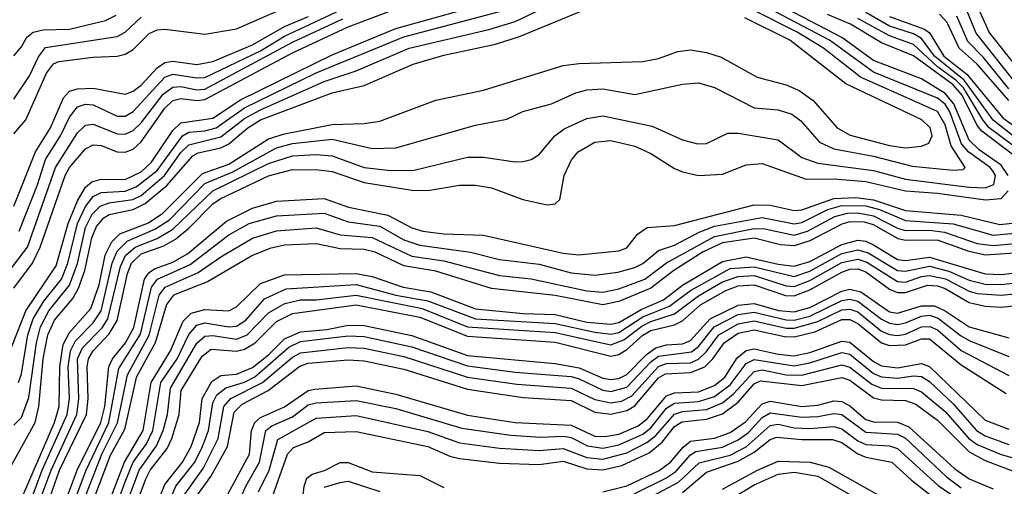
# Model space of a CAD drawing. Header units: inches. Extents: x 501365 to 657855, y 482276 to 547543.
# Tile 442 of 656: x 564465 to 566938, y 535430 to 536601. Entities that reach past the tile are written whole.
import ezdxf

# ---------------------------------------------------------------- set-up
doc = ezdxf.new("R2010")
doc.units = ezdxf.units.IN
doc.header["$MEASUREMENT"] = 0
doc.layers.add('A5563', color=7, linetype='Continuous')

msp = doc.modelspace()

# ---------------------------------------------------------------- linework, layer by layer
at = {"layer": 'A5563', "color": 5}
for points, elevation in [([(564450, 535583.3), (564470, 535602.8), (564487.7, 535652.3), (564507, 535790), (564517.7, 535830), (564538.6, 535870), (564590, 535934.6), (564610, 535989.3), (564630, 536079.3), (564647.3, 536112.7), (564667.1, 536132.9), (564690, 536141.3), (564749.4, 536150), (564770, 536160), (564828.8, 536210), (564870, 536268), (564890, 536287.2), (564970, 536307), (565030, 536353.5), (565070, 536374.9), (565230, 536446.4), (565310, 536473.4), (565443, 536530), (565643.3, 536576.7), (565710, 536597.1), (565880.8, 536679.2)], 3340), ([(564430, 535742.6), (564480.3, 535870), (564556.8, 535983.2), (564587.1, 536090), (564610, 536146.9), (564630, 536180.7), (564645.9, 536194.1), (564670, 536201.3), (564730, 536200), (564770, 536219.1), (564796.2, 536243.8), (564850, 536322.9), (564870, 536342.3), (564950, 536354.5), (565020, 536400), (565250, 536513.2), (565410, 536579.3), (565668.2, 536651.8)], 3380), ([(564430, 535457.1), (564503.6, 535590), (564513.4, 535630), (564524.1, 535750), (564535.5, 535810), (564552.9, 535847.1), (564598.3, 535901.7), (564613.1, 535926.9), (564628.5, 535971.5), (564646, 536054), (564658.3, 536081.7), (564676.1, 536103.9), (564690, 536112.5), (564750, 536125.2), (564780.4, 536139.6), (564834.8, 536185.2), (564900.2, 536259.8), (564913.2, 536266.8), (564970, 536279.5), (564990, 536289.6), (565037.9, 536330), (565070, 536349.8), (565250, 536418.1), (565330, 536436.5), (565453.6, 536490), (565530, 536512.4), (565660.2, 536539.8), (565720.6, 536559.4), (565910, 536637.1)], 3320), ([(564450, 536315.1), (564480.1, 536350), (564532.5, 536467.5), (564549.7, 536490.3), (564563.4, 536496.6), (564650, 536507.6), (564710, 536509.8), (564730, 536515.1), (564750, 536527), (564790, 536567.1), (564810, 536576.3), (564830, 536577.4), (564930, 536564.9), (565010, 536578.2), (565171.2, 536648.8)], 3520), ([(564450, 535927.6), (564497.5, 535990), (564516.7, 536030), (564579.1, 536210), (564590, 536230.3), (564630, 536276.9), (564650, 536287.6), (564670, 536285.5), (564710, 536269.6), (564730, 536268.8), (564750, 536276.6), (564770, 536294.8), (564830, 536379.7), (564850, 536398.5), (564870, 536403.2), (564910, 536398.2), (564930, 536401.2), (565150, 536518.3), (565290, 536583.8), (565412.6, 536630)], 3420), ([(564461.9, 535690), (564470, 535711.7), (564485.8, 535810), (564499.3, 535850), (564525.4, 535894.6), (564570, 535950.1), (564586, 535990), (564609.9, 536090), (564630, 536132), (564650, 536157.6), (564670, 536167.6), (564730, 536171.2), (564758, 536182), (564810, 536223.1), (564874.2, 536310), (564890, 536319), (564930, 536322), (564958.6, 536330), (565030, 536380), (565210, 536467.9), (565430, 536558.2), (565692.5, 536627.5)], 3360), ([(564514.1, 535390), (564543.7, 535470), (564608.6, 535610), (564614, 535650), (564610.4, 535750), (564623, 535777), (564672.1, 535827.9), (564686.6, 535850), (564718.1, 535981.9), (564731, 536009), (564754.9, 536030), (564810, 536051.9), (564850, 536075.6), (564950, 536172), (565090, 536240.7), (565150, 536259.2), (565210, 536263.2), (565250, 536259.6), (565330, 536230.5), (565397.3, 536222.7), (565456.2, 536223.8), (565590, 536256.1), (565630, 536256.4), (565710, 536244.6), (565730, 536245.4), (565750, 536250.1), (565770, 536262.6), (565809.3, 536310), (565832.9, 536327.1), (565890, 536353.6), (565930, 536360.2), (566053.7, 536333.7), (566130, 536299.6), (566167.3, 536290), (566190, 536290.2), (566243.4, 536316.6), (566270, 536316.9), (566370, 536299.5), (566430, 536255.4), (566470, 536241.4), (566610, 536222.6), (566690, 536200.8), (566850, 536180.6), (566890, 536178.9), (566912, 536188), (566916.2, 536210), (566910, 536220.1), (566902.9, 536230), (566849, 536269), (566830.8, 536290), (566801, 536370), (566790, 536389.2), (566770, 536404.2), (566609.5, 536469.5), (566499, 536550), (566330, 536638.8)], 3240), ([(566947.7, 536210), (566930, 536235.9), (566875, 536275), (566850, 536298.9), (566811.8, 536390), (566790, 536415.8), (566730, 536452.9), (566610, 536498.7), (566530, 536556.5), (566350, 536650.9)], 3220), ([(566980.1, 536470), (566900.1, 536570), (566866.1, 536646.1)], 3020), ([(564438.5, 535970), (564484.6, 536030), (564555.3, 536230), (564610, 536317.7), (564630, 536337), (564650, 536338.7), (564710, 536314.7), (564730, 536314.2), (564750, 536323.2), (564770, 536342.2), (564825.3, 536414.7), (564850, 536432.4), (564870, 536433.6), (564910, 536425.3), (564930, 536427.4), (565150, 536544.8), (565276.5, 536603.5)], 3440), ([(564450, 536511.1), (564470, 536533.4), (564482.7, 536557.3), (564498.5, 536570), (564523.6, 536576.4), (564590, 536578), (564680.7, 536599.3), (564707.1, 536612.9)], 3560), ([(564450, 536133.1), (564505.1, 536270), (564542.7, 536330), (564574.8, 536405.2), (564590, 536421.9), (564610, 536428.2), (564650, 536429.4), (564730, 536414.2), (564750, 536421.8), (564770, 536437.2), (564810, 536480.6), (564830, 536494.1), (564850, 536497.7), (564910, 536488.8), (564950, 536496.8), (565050, 536538.4), (565130, 536584.6), (565190.5, 536609.5)], 3480), ([(564450, 536401.6), (564490, 536460.4), (564512, 536508), (564530, 536531.6), (564710, 536559.5), (564730, 536570.4), (564770, 536607.7)], 3540), ([(564450, 535354), (564552.8, 535590), (564564.1, 535630), (564565.7, 535730), (564574.5, 535785.5), (564590, 535815.6), (564644, 535875.9), (564664.3, 535935.7), (564680, 536010), (564696.2, 536043.8), (564716.4, 536063.6), (564788.3, 536091.7), (564824.7, 536115.3), (564924.4, 536215.6), (564990, 536238.7), (565090, 536302), (565130, 536314.6), (565250, 536338.4), (565330, 536341), (565370, 536346.9), (565510, 536399.1), (565630, 536424.5), (565830, 536486.1), (565870, 536491.2), (566030, 536496.2), (566070, 536504.3), (566118.1, 536521.9), (566150, 536526), (566190, 536519.4), (566227.1, 536507.1), (566317.3, 536457.3), (566390, 536438), (566423.3, 536423.3), (566458.5, 536398.5), (566518.5, 536330), (566551.1, 536311.1), (566650, 536285.4), (566690, 536279.7), (566730, 536283.6), (566748.8, 536291.2), (566756.8, 536310), (566752.4, 536330), (566731.3, 536350), (566540.5, 536440.5), (566399.1, 536550), (566286.2, 536606.2)], 3280), ([(564464.1, 536070), (564510, 536186.4), (564530.1, 536250), (564567.8, 536310), (564590, 536357.1), (564610, 536382.5), (564630, 536389.6), (564650, 536387.7), (564710, 536359.5), (564730, 536359.6), (564750, 536370.6), (564830, 536456.8), (564850, 536464.3), (564910, 536455.4), (564930, 536456.6), (565070, 536523.6), (565130, 536560.2), (565270, 536625.2)], 3460), ([(564470, 535330.4), (564521.9, 535470), (564584, 535610), (564590.2, 535650), (564586.8, 535730), (564592.5, 535770), (564605.3, 535794.7), (564650, 535839.8), (564669.4, 535870), (564697.1, 535990), (564710, 536019.8), (564735.1, 536044.9), (564804.9, 536075.1), (564841.1, 536098.9), (564930, 536190), (565000.3, 536219.7), (565110, 536279.6), (565150.4, 536290.4), (565250, 536301.5), (565350, 536278), (565410, 536279.9), (565610, 536336.2), (565688.4, 536351.6), (565729.1, 536370.9), (565801, 536390), (565862.1, 536417.9), (565890, 536425.7), (565930, 536427.7), (566010, 536413.5), (566130, 536439.3), (566170, 536442.5), (566210, 536431), (566310, 536380.4), (566370, 536375.4), (566404.5, 536364.5), (566427.2, 536347.2), (566473.7, 536293.7), (566510, 536277.3), (566610, 536258.4), (566706.5, 536233.5), (566810, 536223.2), (566835, 536225), (566840.2, 536230), (566804.7, 536284.7), (566790, 536337.4), (566770, 536371.1), (566577, 536457), (566484.1, 536530), (566418.3, 536570), (566306.4, 536626.4)], 3260), ([(566961.1, 536261.1), (566881.5, 536321.5), (566870, 536336), (566832.3, 536412.3), (566810, 536437.8), (566710, 536510.9), (566630, 536543.6), (566551.6, 536590), (566494.2, 536614.2)], 3180), ([(566981.6, 536270), (566900.4, 536330), (566883.9, 536350), (566836.1, 536430), (566816.5, 536450), (566770, 536483.4), (566710, 536538.8), (566650, 536560.9), (566570, 536604.3)], 3160), ([(567088.3, 536208.3), (566910, 536349.4), (566837.6, 536450), (566763.2, 536510), (566730, 536554), (566710, 536566.2), (566650, 536585.6), (566590, 536619.2)], 3140), ([(566650, 536609.9), (566738.1, 536578.1), (566750, 536568.7), (566786.7, 536510), (566844.5, 536464.5), (566934.8, 536354.8), (567010, 536300.3)], 3120), ([(566950, 536398.8), (566870.1, 536490.1), (566824.8, 536530), (566794.6, 536594.6), (566775.2, 536615.2)], 3080), ([(566950, 536428), (566886.2, 536506.2), (566846.8, 536546.8), (566819.2, 536610)], 3060), ([(566961.3, 536450), (566867.6, 536567.6), (566844.5, 536624.5)], 3040), ([(564529.5, 535370), (564564.8, 535470), (564632.5, 535610), (564637.4, 535650), (564634.3, 535730), (564637.7, 535750), (564649.2, 535770), (564690, 535812.7), (564710, 535845.8), (564736, 535964), (564745.7, 535990), (564770, 536013.6), (564826.8, 536033.2), (564856.1, 536050), (564890, 536078.1), (564950, 536139.4), (564968.2, 536151.8), (565090, 536209.4), (565150, 536224.9), (565215.4, 536224.6), (565250, 536220.6), (565330, 536192.4), (565450, 536173.7), (565490, 536172.3), (565570, 536185.5), (565610, 536186), (565650, 536179), (565729, 536150), (565790, 536136.4), (565810, 536139.4), (565821.8, 536150), (565832.6, 536210), (565850.7, 536249.3), (565867.6, 536270), (565910, 536293.5), (565950, 536297.9), (566010, 536284), (566050, 536265.4), (566110, 536228.1), (566130, 536219.1), (566170, 536210.4), (566230, 536213.7), (566290, 536236.7), (566330, 536240.4), (566440.9, 536200.9), (566510, 536201.9), (566590, 536195.5), (566690, 536171.8), (566770, 536166.1), (566891.3, 536148.7), (566930, 536152.5), (566948.3, 536171.7)], 3220), ([(564571.6, 535370), (564609, 535470), (564668.7, 535590), (564679.1, 535630), (564689.3, 535730), (564697.9, 535750), (564730.7, 535790), (564751.6, 535828.4), (564778.2, 535950), (564790, 535966.9), (564804, 535976), (564850, 535992.2), (564886.6, 536013.4), (564984.4, 536095.6), (565050, 536128), (565110, 536146), (565230, 536152.3), (565291, 536131), (565390, 536110.7), (565450, 536079.1), (565477.8, 536070), (565530, 536063.5), (565630, 536060.7), (565830, 536014.8), (565869.4, 536010.6), (565970, 536021.3), (565990, 536028.3), (566016.8, 536063.2), (566040.8, 536079.2), (566110, 536084.9), (566310, 536136.6), (566350, 536135.6), (566410, 536121.9), (566430, 536123.8), (566510, 536152.7), (566565, 536155), (566610, 536149.3), (566690, 536122.1), (566830, 536110.9), (566927.3, 536087.3), (566990, 536093.7)], 3180), ([(564587, 535350), (564631.2, 535468.8), (564689.2, 535590), (564714.4, 535725.6), (564768.4, 535811.6), (564796.3, 535930), (564811, 535950), (564893, 535987), (564990, 536060.9), (565041.8, 536090), (565110, 536108.9), (565230, 536115.3), (565290, 536093.8), (565370, 536082.8), (565430, 536048.8), (565470, 536034.9), (565597.8, 536017.8), (565670, 535999.4), (565770, 535987.4), (565850, 535965.7), (565910, 535959.5), (565967.1, 535967.1), (566010, 535979), (566030, 535989.3), (566070, 536021.8), (566110, 536035.3), (566172, 536068), (566210, 536082.7), (566330, 536104.6), (566410, 536088.7), (566430, 536092.3), (566495.2, 536124.8), (566530, 536135), (566590, 536134.1), (566624.6, 536124.6), (566690, 536097.1), (566810, 536088.8), (566910, 536060.4), (567010, 536069.8)], 3160), ([(564609, 535351), (564671.3, 535510), (564710.7, 535589.3), (564735.7, 535710), (564790.4, 535809.6), (564815.7, 535910), (564830.2, 535930), (564913.7, 535966.3), (564970, 536005.7), (565050, 536052.9), (565110, 536071.2), (565210, 536079.1), (565270, 536061.3), (565350, 536054.6), (565450, 536007.5), (565530, 535996), (565670, 535959.3), (565750, 535950.4), (565890, 535920.8), (565930, 535917.3), (565970, 535925.8), (566035.1, 535950), (566089.4, 535990.6), (566210, 536057.1), (566310, 536077.3), (566336.3, 536076.3), (566410, 536060), (566444.2, 536070), (566512.7, 536107.3), (566544.4, 536115.6), (566570, 536116.6), (566610, 536108.9), (566670, 536077.8), (566690, 536072.3), (566750, 536072.7), (566788, 536068), (566870, 536039.2), (566910, 536034.1), (567010, 536044)], 3140), ([(566990, 536016.7), (566890, 536010.5), (566850, 536019.2), (566770, 536047.6), (566690, 536047.1), (566671.4, 536051.4), (566610, 536086.7), (566586.9, 536093.1), (566550, 536093.6), (566530, 536087.9), (566450, 536045.8), (566410, 536033.2), (566376.4, 536036.4), (566310, 536052.8), (566230, 536040.7), (566181.6, 536018.4), (566108.1, 535971.9), (566050, 535927.3), (565970, 535893.7), (565930, 535885.5), (565810, 535909), (565650, 535926.3), (565510, 535970), (565430, 535983.2), (565357.6, 536017.6), (565330, 536024.5), (565270, 536026.3), (565210, 536038.5), (565130, 536035.2), (565093.4, 536026.6), (565050, 536009.4), (564936.5, 535943.5), (564851.1, 535910), (564834.1, 535885.9), (564805.1, 535790), (564757.3, 535702.7), (564728, 535572), (564692.7, 535507.3), (564625, 535330)], 3120), ([(564674, 535350), (564728.2, 535490), (564775.4, 535570), (564795, 535690), (564844.1, 535770), (564876, 535844), (564895.4, 535864.6), (564930, 535873.9), (564990, 535870.4), (565010, 535880.1), (565070, 535938.7), (565130, 535960.7), (565310, 535964), (565350, 535956.8), (565428, 535930), (565498, 535918), (565610, 535875.4), (565730, 535863.3), (565810, 535861.5), (565890, 535842.2), (565950, 535836.5), (565970, 535840.7), (566026.2, 535873.8), (566082.2, 535897.8), (566130, 535934.4), (566230, 535994.5), (566290, 536005.9), (566370, 535987.1), (566410, 535982.4), (566450, 535994.6), (566530, 536037.3), (566570, 536047.5), (566590, 536044.9), (566610, 536036), (566670, 535998.9), (566690, 535996.6), (566750, 536005.5), (566890, 535962.9), (566930, 535961.4), (566973.5, 535966.5)], 3080), ([(564690.1, 535330), (564730, 535440.7), (564750.4, 535490), (564783.3, 535536.7), (564799.5, 535570), (564819.5, 535690), (564860.7, 535750), (564890, 535810.9), (564910, 535834.7), (564930, 535840.4), (564990, 535829.9), (565010, 535831.8), (565033.3, 535846.7), (565079.7, 535900.3), (565134.5, 535925.5), (565310, 535936.1), (565409.6, 535910), (565490, 535895.8), (565610, 535850.1), (565810, 535838.9), (565910, 535816.4), (565950, 535811.7), (565970, 535816.1), (566030, 535855.3), (566097.6, 535882.4), (566150, 535921.5), (566250, 535976.8), (566310, 535981), (566410, 535956.6), (566450, 535969.9), (566530, 536014.7), (566570, 536023.6), (566596.3, 536016.3), (566670, 535971.9), (566690, 535969.8), (566750, 535982.6), (566798.8, 535970), (566850, 535947.4), (566890, 535937.7), (566930, 535936.1), (567010, 535945.5)], 3060), ([(564713.3, 535330), (564765.4, 535470), (564808.5, 535531.5), (564825.7, 535570), (564836.7, 535610), (564843.9, 535676.1), (564910, 535789.5), (564930, 535806.3), (564950, 535808.5), (565010, 535799.1), (565036.7, 535810), (565090, 535865), (565131.2, 535888.8), (565170, 535898.3), (565210, 535898.2), (565310, 535909.9), (565476.1, 535876.1), (565590, 535830), (565810, 535815.7), (565950, 535785.1), (565982.7, 535797.3), (566027.9, 535832.1), (566050, 535843.6), (566110, 535862.6), (566170, 535907.7), (566230, 535942.9), (566270, 535956.8), (566310, 535958.8), (566390, 535932.8), (566410, 535931.3), (566450, 535946.4), (566530, 535991.5), (566570, 536000), (566592.9, 535992.9), (566670, 535943.9), (566690, 535942.5), (566730, 535956.9), (566750, 535959.3), (566790.4, 535950.4), (566850, 535919.6), (566870, 535914), (566930, 535909.6), (567030, 535920)], 3040), ([(564737.5, 535330), (564783, 535450), (564792.6, 535470), (564835.2, 535524.8), (564847.2, 535550), (564865.3, 535610), (564870.9, 535670), (564923.4, 535756.6), (564945.8, 535774.2), (565010, 535768.9), (565030, 535774.1), (565056.2, 535790), (565110, 535843.4), (565150, 535863.5), (565310, 535885.3), (565470, 535854.2), (565590, 535806.7), (565810, 535791.5), (565950, 535756.7), (565970, 535760.6), (565990, 535773.1), (566030, 535809.1), (566050, 535821.1), (566110, 535835.1), (566130, 535845.2), (566174.7, 535885.3), (566238.7, 535921.3), (566270, 535933), (566310, 535936), (566388.9, 535908.9), (566410, 535908.2), (566450, 535923.4), (566530, 535967.6), (566550, 535975.1), (566570, 535975.6), (566590, 535968.5), (566650, 535924.7), (566670, 535916.1), (566690, 535916.7), (566745.4, 535934.6), (566770, 535932.7), (566790, 535926.2), (566850, 535891.4), (566890, 535882), (566930, 535879.9), (567070, 535894.3)], 3020), ([(564795.8, 535350), (564830, 535434.5), (564873.8, 535490), (564896.1, 535530), (564917.1, 535590), (564923.2, 535650), (564947.4, 535692.6), (564970, 535708.1), (565010, 535711.3), (565050, 535728.3), (565090, 535759.8), (565130, 535800.2), (565170, 535817.9), (565236.2, 535823.8), (565290, 535834.1), (565330, 535833.3), (565450, 535808.2), (565590, 535758.5), (565810, 535738.3), (565870, 535727.2), (565930, 535701.2), (565950, 535697.5), (565970, 535700), (565990, 535710.2), (566039.5, 535760.5), (566062.8, 535777.2), (566090, 535784.6), (566130, 535787.3), (566150, 535796), (566199, 535850), (566270, 535884.8), (566310, 535888.9), (566371.3, 535871.3), (566410, 535867.4), (566450, 535878.7), (566530, 535919.4), (566550, 535925.1), (566577.8, 535917.8), (566650, 535867.9), (566670, 535864.1), (566730, 535882.8), (566762.9, 535882.9), (566790, 535870.5), (566850, 535830), (566950, 535802.5)], 2980), ([(564815.6, 535330), (564857.3, 535430), (564905.2, 535490), (564924.6, 535530), (564939.7, 535570), (564950, 535639.3), (564960.3, 535659.7), (564982.9, 535677.1), (565030, 535690.9), (565055.4, 535704.7), (565141.2, 535778.8), (565170, 535793), (565290, 535807.4), (565330, 535806), (565450, 535779.6), (565590, 535732.4), (565710, 535716.5), (565850, 535705.1), (565870, 535699.9), (565930, 535670.8), (565950, 535668), (565990, 535678.9), (566050, 535741.9), (566070, 535756.3), (566152.5, 535767.5), (566170, 535780.6), (566209.5, 535830.5), (566270, 535861.2), (566310, 535866.6), (566390, 535847.5), (566410, 535847.3), (566450, 535857.3), (566530, 535896.1), (566550, 535899.8), (566570, 535894.8), (566630, 535849.1), (566650, 535839.4), (566670, 535836.3), (566690, 535840.3), (566730, 535857.2), (566750, 535859.5), (566772.1, 535852.1), (566828, 535808), (566850, 535795.8), (566950, 535756)], 2960), ([(564875.7, 535404.3), (564926, 535474), (564963.4, 535550), (564977.9, 535630), (564995, 535650), (565075.1, 535690), (565150, 535753.7), (565170, 535764.6), (565290, 535778.2), (565330, 535776.3), (565430, 535755.3), (565590, 535704.1), (565713.5, 535686.5), (565850, 535676.2), (565910, 535647.4), (565950, 535639), (565976.5, 535643.5), (566002.9, 535657.1), (566070, 535730.7), (566090, 535738.4), (566150, 535740.1), (566170, 535748.9), (566190, 535767.9), (566221.2, 535810), (566270, 535837.9), (566310, 535844.9), (566390, 535826.8), (566410, 535826.6), (566470, 535843.4), (566530, 535872.9), (566550, 535874.8), (566570, 535867.4), (566630, 535819.2), (566650, 535810.9), (566670, 535808.4), (566690, 535812.1), (566730, 535830), (566751.2, 535831.2), (566770, 535822.5), (566830, 535771.1), (566950, 535707.8)], 2940), ([(564910, 535405.4), (564945.4, 535454.6), (564986.8, 535530), (565004.1, 535615.9), (565023.9, 535636.1), (565089.4, 535670.6), (565168.9, 535731.1), (565190, 535739), (565290, 535747.5), (565330, 535745), (565430, 535723.8), (565590, 535673.7), (565730, 535653), (565850, 535644.9), (565910, 535616.1), (565950, 535611), (565990, 535620.1), (566010, 535631.5), (566070, 535702.1), (566087.5, 535712.5), (566150, 535715.1), (566185.7, 535730), (566206, 535750), (566234.5, 535790), (566270, 535814.2), (566310, 535822.7), (566386, 535806), (566410, 535804.9), (566462, 535818), (566530, 535848.8), (566550, 535848.9), (566570, 535838.8), (566630, 535790.2), (566650, 535783.2), (566690, 535784.6), (566730, 535800), (566750, 535799.7), (566830, 535734.4), (566942.7, 535662.7)], 2920), ([(564966.5, 535370), (565042, 535510), (565047.3, 535570), (565055.4, 535590), (565070, 535602.2), (565130, 535629), (565189.9, 535670.1), (565206, 535674), (565310, 535682.1), (565410, 535660.8), (565590, 535608.6), (565710, 535590.2), (565850, 535583.3), (565910, 535555.9), (565934.4, 535554.4), (565970, 535560.5), (566018.7, 535581.3), (566040.8, 535599.2), (566090, 535657.2), (566110, 535664.7), (566170, 535667.3), (566210, 535682.8), (566235.9, 535704.1), (566267.3, 535752.7), (566290, 535771), (566310, 535774.9), (566370, 535761.3), (566410, 535757.4), (566450, 535765.5), (566530, 535794.5), (566550, 535791.6), (566610, 535743), (566630, 535732.4), (566670, 535727.4), (566730, 535737.9), (566750, 535730.7), (566890, 535595.4), (566950, 535572.8)], 2880), ([(564997.6, 535350), (565033, 535430), (565067.4, 535490), (565083.1, 535570), (565098.3, 535581.7), (565150, 535604.3), (565190, 535633.9), (565210, 535639.5), (565310, 535645.4), (565410, 535624.8), (565575.9, 535575.9), (565698.4, 535558.4), (565772.9, 535552.9), (565830, 535555.9), (565850, 535552.1), (565891.4, 535531.4), (565930, 535525.8), (565970, 535533.7), (566030, 535560.2), (566050, 535576.3), (566090, 535626.2), (566110, 535638.4), (566170, 535642.6), (566210, 535655.2), (566250, 535684.4), (566290, 535738.2), (566310, 535748), (566410, 535732.6), (566450, 535739.5), (566530, 535765.6), (566550, 535761.1), (566610, 535713.1), (566630, 535704.4), (566670, 535701), (566710, 535707.2), (566730, 535705.5), (566750, 535692.8), (566810, 535636.7), (566868, 535570), (566890, 535556.5), (566950, 535534.9)], 2860), ([(565064.6, 535415.4), (565091.9, 535470), (565113.1, 535546.9), (565210, 535600.8), (565310, 535607.3), (565490, 535567.1), (565570, 535538.5), (565670, 535525.5), (565770, 535519.3), (565830, 535524.4), (565890, 535502.3), (565930, 535498.2), (565990, 535513.8), (566040.7, 535539.3), (566062.7, 535557.3), (566110, 535611), (566130, 535617.1), (566190, 535622.7), (566230, 535639.5), (566258.4, 535661.6), (566310, 535718.3), (566330, 535722.1), (566390, 535709.6), (566430, 535709.1), (566530, 535734.4), (566550, 535728.5), (566605.8, 535685.8), (566630, 535675.9), (566710, 535674.9), (566730, 535667.1), (566790, 535617.5), (566849.5, 535550), (566870, 535534.7), (566930, 535509.7), (567010, 535487.3)], 2840), ([(565067.7, 535312.3), (565137.6, 535510), (565152.7, 535527.3), (565190, 535541.2), (565230, 535565.1), (565310, 535567.2), (565490, 535529.8), (565545.3, 535505.3), (565570, 535499.5), (565670, 535487.6), (565770, 535484.5), (565830, 535492.6), (565890, 535473.5), (565930, 535471), (565977.9, 535482.1), (566046.1, 535513.9), (566079.1, 535540.9), (566110, 535580.1), (566128.3, 535591.7), (566190, 535598.6), (566230, 535612), (566270, 535641.1), (566310, 535686.8), (566325.5, 535694.5), (566430, 535683.1), (566530, 535703.1), (566550, 535696.5), (566610, 535651.8), (566630, 535646.9), (566690, 535645.3), (566716.2, 535636.2), (566770, 535596.1), (566850, 535516.3), (566890, 535494.6), (566990, 535457)], 2820), ([(565930, 535415.4), (565990, 535431.1), (566070.9, 535469.1), (566099.8, 535490), (566131.7, 535528.3), (566150, 535543.1), (566210, 535550.7), (566250, 535564.9), (566288.4, 535591.6), (566330, 535637.1), (566350, 535643.3), (566430, 535630), (566470, 535633.4), (566510, 535643.9), (566530, 535642.9), (566550, 535631.8), (566590, 535597.6), (566610, 535591.2), (566670, 535590.7), (566698.6, 535578.6), (566813.8, 535473.8), (566850, 535448.8), (566910, 535423.2)], 2780), ([(566008.9, 535411.1), (566088.4, 535450), (566113, 535467), (566150, 535508.9), (566163.3, 535516.7), (566230, 535528.1), (566270, 535546.2), (566295.5, 535564.5), (566330, 535602.5), (566350, 535614.4), (566430, 535603.3), (566470, 535604.7), (566510, 535612.7), (566530, 535609.7), (566590, 535566), (566670, 535560.7), (566690, 535550.2), (566793.3, 535453.2), (566830, 535426)], 2760), ([(566030, 535392.4), (566120.2, 535439.8), (566171.4, 535488.6), (566250, 535508.1), (566290, 535528.8), (566350, 535582.2), (566370, 535585.3), (566410, 535576.7), (566450, 535574.9), (566510, 535579.5), (566530, 535574.3), (566570, 535544.1), (566590, 535534.8), (566650, 535531.5), (566670, 535524.6), (566772, 535432), (566870, 535364.6)], 2740), ([(566130, 535414.3), (566190, 535464.8), (566270, 535492.8), (566310, 535515), (566350, 535547.2), (566366.6, 535553.4), (566430, 535547.3), (566507, 535547), (566530, 535539.4), (566570, 535511.2), (566590, 535502.8), (566655.8, 535490), (566705.2, 535445.2), (566850, 535331.8)], 2720), ([(566230, 535422.2), (566318, 535470), (566370, 535492.4), (566450.2, 535490.2), (566497.4, 535477.4), (566625.4, 535405.4)], 2680), ([(565170.5, 535350), (565179.5, 535430), (565186.5, 535450), (565199.8, 535460.2), (565230.4, 535469.6), (565270, 535489.8), (565290, 535489.8), (565350, 535466.2), (565470, 535456.5), (565530, 535426.8)], 2780), ([(566073.6, 535290), (566310, 535433.4), (566370, 535460.4), (566410, 535465.3), (566470, 535455.5), (566548.8, 535410)], 2660), ([(565230, 535427.3), (565270, 535439), (565290, 535442.2), (565370, 535416.3)], 2760)]:
    msp.add_lwpolyline(points, dxfattribs=dict(at, elevation=elevation))

doc.saveas('drawing.dxf')
